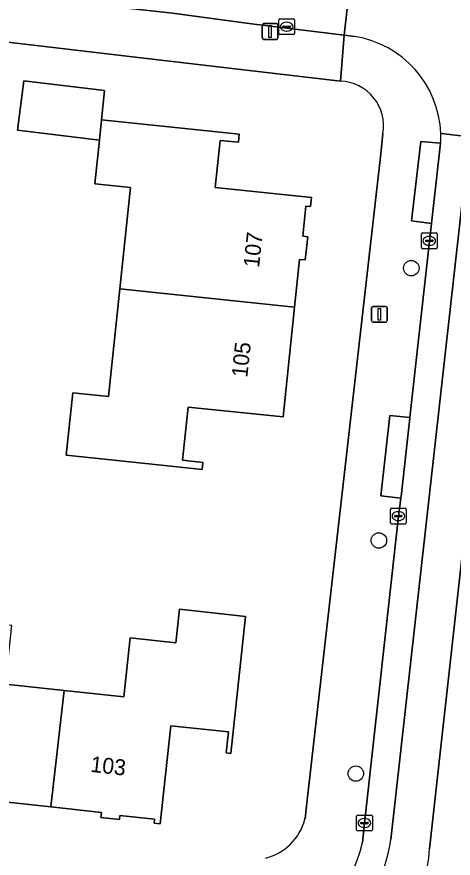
# Model space of a CAD drawing. Extents: x 162082 to 163401, y 388089 to 388636.
# Drawn here: x 163126.9 to 163154.5, y 388310 to 388363.2 of the extents above; entities that cross this region are included whole.
import ezdxf

# ---------------------------------------------------------------- set-up
doc = ezdxf.new("R2010")
doc.units = 0
for name, color, linetype in [('IMGEO_Boom', 7, 'Continuous'), ('IMGEO_Erf', 7, 'Continuous'), ('IMGEO_Fietspad_gesloten', 7, 'Continuous'), ('IMGEO_Kolk', 7, 'Continuous'), ('IMGEO_Lichtmast', 7, 'Continuous'), ('IMGEO_Pand', 7, 'Continuous'), ('IMGEO_Pand_nummerreeks', 7, 'Continuous'), ('IMGEO_Rijbaan_lokaal_gesloten', 7, 'Continuous'), ('IMGEO_Rijbaan_lokaal_open', 7, 'Continuous'), ('IMGEO_Voetpad_open', 7, 'Continuous')]:
    doc.layers.add(name, color=color, linetype=linetype)

msp = doc.modelspace()

# ---------------------------------------------------------------- linework, layer by layer
at = {"layer": 'IMGEO_Boom'}
for centre in [(163151.821, 388347.289), (163149.773, 388330.068), (163148.315, 388315.328)]:
    msp.add_circle(centre, 0.489, dxfattribs=at)
at = {"layer": 'IMGEO_Erf'}
for points in [[(163147.342, 388359.113), (163134.198, 388360.66), (163120.564, 388362.251)], [(163145.092, 388312.438), (163145.136, 388312.636), (163145.166, 388312.9), (163149.897, 388354.529), (163150.024, 388355.802)], [(163126.182, 388320.976), (163129.891, 388320.578), (163133.651, 388320.175), (163134.051, 388323.903), (163136.946, 388323.592), (163137.174, 388325.715), (163141.35, 388325.266), (163140.42, 388316.6), (163140.12, 388316.632), (163140.263, 388317.961), (163136.619, 388318.352), (163135.953, 388312.15), (163135.571, 388312.191), (163135.598, 388312.45), (163133.408, 388312.685), (163133.38, 388312.421), (163132.199, 388312.547), (163132.234, 388312.874), (163129.041, 388313.217), (163122.577, 388313.911)]]:
    msp.add_lwpolyline(points, dxfattribs=at)
msp.add_lwpolyline([(163130.42, 388339.405), (163132.692, 388339.169), (163133.4, 388345.981), (163134.066, 388352.396), (163131.829, 388352.628), (163132.115, 388355.379), (163126.942, 388356.017), (163127.328, 388359.146), (163132.44, 388358.515), (163132.249, 388356.671), (163140.945, 388355.768), (163140.892, 388355.251), (163139.736, 388355.371), (163139.425, 388352.381), (163145.509, 388351.749), (163145.45, 388351.183), (163145.156, 388351.214), (163144.958, 388349.311), (163145.276, 388349.278), (163145.124, 388347.811), (163144.76, 388347.848), (163144.447, 388344.833), (163143.724, 388337.878), (163137.714, 388338.502), (163137.365, 388335.142), (163138.652, 388335.008), (163138.606, 388334.563), (163133.633, 388335.08), (163130.01, 388335.456)], close=True, dxfattribs=at)
for centre, radius, start, end in [((163147.249, 388356.296), 2.819, 349.9165, 88.1003), ((163141.809, 388313.274), 3.388, 283.4519, 345.7154)]:
    msp.add_arc(centre, radius, start, end, dxfattribs=at)
at = {"layer": 'IMGEO_Fietspad_gesloten'}
msp.add_lwpolyline([(163165.613, 388408.375), (163165.864, 388410.752), (163165.957, 388411.567), (163164.208, 388411.764), (163158.278, 388358.32), (163152.979, 388310.56)], dxfattribs=at)
msp.add_arc((163141.853, 388311.363), 11.155, 268.7454, 355.8716, dxfattribs=at)
at = {"layer": 'IMGEO_Kolk'}
for p, q in [((163143.518, 388363.06), (163144.37, 388363.06)), ((163143.443, 388362.134), (163143.443, 388362.986)), ((163143.702, 388362.554), (163143.702, 388362.566)), ((163144.14, 388362.517), (163143.742, 388362.517)), ((163143.745, 388362.603), (163144.143, 388362.603)), ((163143.931, 388362.84), (163143.956, 388362.84)), ((163144.186, 388362.566), (163144.186, 388362.554)), ((163144.444, 388362.986), (163144.444, 388362.134)), ((163144.37, 388362.06), (163143.518, 388362.06)), ((163143.954, 388362.28), (163143.929, 388362.28)), ((163152.46, 388348.59), (163152.46, 388349.442)), ((163152.535, 388349.516), (163153.387, 388349.516)), ((163152.948, 388349.296), (163152.973, 388349.296)), ((163153.461, 388349.442), (163153.461, 388348.59)), ((163152.719, 388349.01), (163152.719, 388349.022)), ((163153.157, 388348.973), (163152.759, 388348.973)), ((163152.762, 388349.059), (163153.16, 388349.059)), ((163152.971, 388348.736), (163152.946, 388348.736)), ((163153.203, 388349.022), (163153.203, 388349.01)), ((163153.387, 388348.516), (163152.535, 388348.516)), ((163150.504, 388331.185), (163150.504, 388332.037)), ((163150.579, 388332.111), (163151.431, 388332.111)), ((163150.763, 388331.605), (163150.763, 388331.617)), ((163150.806, 388331.654), (163151.204, 388331.654)), ((163150.992, 388331.891), (163151.017, 388331.891)), ((163151.247, 388331.617), (163151.247, 388331.605)), ((163151.505, 388332.037), (163151.505, 388331.185)), ((163151.431, 388331.111), (163150.579, 388331.111)), ((163151.201, 388331.568), (163150.803, 388331.568)), ((163151.015, 388331.331), (163150.99, 388331.331)), ((163148.361, 388311.775), (163148.361, 388312.627)), ((163148.436, 388312.701), (163149.288, 388312.701)), ((163148.849, 388312.481), (163148.874, 388312.481)), ((163149.362, 388312.627), (163149.362, 388311.775)), ((163148.62, 388312.195), (163148.62, 388312.207)), ((163149.058, 388312.158), (163148.66, 388312.158)), ((163148.663, 388312.244), (163149.061, 388312.244)), ((163149.104, 388312.207), (163149.104, 388312.195)), ((163149.288, 388311.701), (163148.436, 388311.701)), ((163148.872, 388311.921), (163148.847, 388311.921))]:
    msp.add_line(p, q, dxfattribs=at)
for points in [[(163143.518, 388363.06), (163144.37, 388363.06)], [(163143.443, 388362.134), (163143.443, 388362.986)], [(163144.444, 388362.986), (163144.444, 388362.134)], [(163144.37, 388362.06), (163143.518, 388362.06)], [(163152.46, 388348.59), (163152.46, 388349.442)], [(163152.535, 388349.516), (163153.387, 388349.516)], [(163153.461, 388349.442), (163153.461, 388348.59)], [(163153.387, 388348.516), (163152.535, 388348.516)], [(163150.504, 388331.185), (163150.504, 388332.037)], [(163150.579, 388332.111), (163151.431, 388332.111)], [(163151.505, 388332.037), (163151.505, 388331.185)], [(163151.431, 388331.111), (163150.579, 388331.111)], [(163148.361, 388311.775), (163148.361, 388312.627)], [(163148.436, 388312.701), (163149.288, 388312.701)], [(163149.362, 388312.627), (163149.362, 388311.775)], [(163149.288, 388311.701), (163148.436, 388311.701)]]:
    msp.add_lwpolyline(points, dxfattribs=at)
for centre, radius, start, end in [((163143.52, 388362.984), 0.0765, 91.552, 178.448), ((163143.52, 388362.984), 0.0765, 91.552, 178.448), ((163144.368, 388362.984), 0.0765, 1.552, 88.448), ((163144.368, 388362.984), 0.0765, 1.552, 88.448), ((163143.742, 388362.563), 0.0403, 85.8775, 175.7526), ((163143.739, 388362.553), 0.0366, 178.938, 274.7102), ((163144.143, 388362.56), 0.043, 264.8664, 352.4533), ((163144.147, 388362.565), 0.0386, 1.7309, 96.639), ((163143.52, 388362.136), 0.0765, 181.552, 268.448), ((163143.52, 388362.136), 0.0765, 181.552, 268.448), ((163144.368, 388362.136), 0.0765, 271.552, 358.448), ((163144.368, 388362.136), 0.0765, 271.552, 358.448), ((163152.537, 388349.44), 0.0765, 91.552, 178.448), ((163152.537, 388349.44), 0.0765, 91.552, 178.448), ((163153.385, 388349.44), 0.0765, 1.552, 88.448), ((163153.385, 388349.44), 0.0765, 1.552, 88.448), ((163152.759, 388349.019), 0.0403, 85.8775, 175.7526), ((163152.756, 388349.009), 0.0366, 178.938, 274.7102), ((163153.16, 388349.016), 0.043, 264.8664, 352.4533), ((163153.164, 388349.021), 0.0386, 1.7309, 96.639), ((163152.537, 388348.592), 0.0765, 181.552, 268.448), ((163152.537, 388348.592), 0.0765, 181.552, 268.448), ((163153.385, 388348.592), 0.0765, 271.552, 358.448), ((163153.385, 388348.592), 0.0765, 271.552, 358.448), ((163150.581, 388332.035), 0.0765, 91.552, 178.448), ((163150.581, 388332.035), 0.0765, 91.552, 178.448), ((163150.803, 388331.614), 0.0403, 85.8775, 175.7526), ((163151.208, 388331.616), 0.0386, 1.7309, 96.639), ((163151.429, 388332.035), 0.0765, 1.552, 88.448), ((163151.429, 388332.035), 0.0765, 1.552, 88.448), ((163150.581, 388331.187), 0.0765, 181.552, 268.448), ((163150.581, 388331.187), 0.0765, 181.552, 268.448), ((163150.8, 388331.604), 0.0366, 178.938, 274.7102), ((163151.204, 388331.611), 0.043, 264.8664, 352.4533), ((163151.429, 388331.187), 0.0765, 271.552, 358.448), ((163151.429, 388331.187), 0.0765, 271.552, 358.448), ((163148.438, 388312.625), 0.0765, 91.552, 178.448), ((163148.438, 388312.625), 0.0765, 91.552, 178.448), ((163149.286, 388312.625), 0.0765, 1.552, 88.448), ((163149.286, 388312.625), 0.0765, 1.552, 88.448), ((163148.66, 388312.204), 0.0403, 85.8775, 175.7526), ((163148.657, 388312.194), 0.0366, 178.938, 274.7102), ((163149.061, 388312.201), 0.043, 264.8664, 352.4533), ((163149.065, 388312.206), 0.0386, 1.7309, 96.639), ((163148.438, 388311.777), 0.0765, 181.552, 268.448), ((163148.438, 388311.777), 0.0765, 181.552, 268.448), ((163149.286, 388311.777), 0.0765, 271.552, 358.448), ((163149.286, 388311.777), 0.0765, 271.552, 358.448)]:
    msp.add_arc(centre, radius, start, end, dxfattribs=at)
for centre, major_axis, ratio, start_param, end_param in [((163143.93, 388362.56), (-0.387, 0.002), 0.722429, 4.712389, 7.853982), ((163143.955, 388362.56), (-0.39, 0.002), 0.717154, 1.570796, 4.712389), ((163152.947, 388349.016), (-0.387, 0.002), 0.722429, 4.712389, 7.853982), ((163152.972, 388349.016), (-0.39, 0.002), 0.717154, 1.570796, 4.712389), ((163150.991, 388331.611), (-0.387, 0.002), 0.722429, 4.712389, 7.853982), ((163151.016, 388331.611), (-0.39, 0.002), 0.717154, 1.570796, 4.712389), ((163148.848, 388312.201), (-0.387, 0.002), 0.722429, 4.712389, 7.853982), ((163148.873, 388312.201), (-0.39, 0.002), 0.717154, 1.570796, 4.712389)]:
    msp.add_ellipse(centre, major_axis=major_axis, ratio=ratio, start_param=start_param, end_param=end_param, dxfattribs=at)
at = {"layer": 'IMGEO_Lichtmast'}
for p, q in [((163142.402, 388361.858), (163142.402, 388362.658)), ((163142.402, 388362.658), (163142.402, 388361.858)), ((163142.502, 388362.758), (163143.292, 388362.758)), ((163143.292, 388362.758), (163142.502, 388362.758)), ((163143.392, 388362.658), (163143.392, 388361.858)), ((163143.392, 388361.858), (163143.392, 388362.658)), ((163143.292, 388361.758), (163142.502, 388361.758)), ((163142.502, 388361.758), (163143.292, 388361.758)), ((163149.31, 388343.971), (163149.31, 388344.771)), ((163149.31, 388344.771), (163149.31, 388343.971)), ((163149.41, 388344.871), (163150.2, 388344.871)), ((163150.2, 388344.871), (163149.41, 388344.871)), ((163150.3, 388344.771), (163150.3, 388343.971)), ((163150.3, 388343.971), (163150.3, 388344.771)), ((163150.2, 388343.871), (163149.41, 388343.871)), ((163149.41, 388343.871), (163150.2, 388343.871))]:
    msp.add_line(p, q, dxfattribs=at)
for points in [[(163142.822, 388362.633), (163142.972, 388362.633), (163142.972, 388361.883), (163142.822, 388361.883), (163142.822, 388362.633)], [(163149.73, 388344.746), (163149.88, 388344.746), (163149.88, 388343.996), (163149.73, 388343.996), (163149.73, 388344.746)]]:
    msp.add_lwpolyline(points, dxfattribs=at)
for centre, start, end in [((163142.502, 388362.658), 90, 180), ((163142.502, 388362.658), 90, 180), ((163143.292, 388362.658), 0, 90), ((163143.292, 388362.658), 360, 90), ((163142.502, 388361.858), 180, 270), ((163142.502, 388361.858), 180, 270), ((163143.292, 388361.858), 270, 0), ((163143.292, 388361.858), 270, 0), ((163149.41, 388344.771), 90, 180), ((163149.41, 388344.771), 90, 180), ((163150.2, 388344.771), 0, 90), ((163150.2, 388344.771), 360, 90), ((163149.41, 388343.971), 180, 270), ((163149.41, 388343.971), 180, 270), ((163150.2, 388343.971), 270, 0), ((163150.2, 388343.971), 270, 0)]:
    msp.add_arc(centre, 0.1, start, end, dxfattribs=at)
at = {"layer": 'IMGEO_Pand'}
for points in [[(163126.942, 388356.017), (163132.115, 388355.379), (163132.249, 388356.671), (163132.44, 388358.515), (163127.328, 388359.146)], [(163139.425, 388352.381), (163139.736, 388355.371), (163140.892, 388355.251), (163140.945, 388355.768), (163132.249, 388356.671), (163132.115, 388355.379), (163131.829, 388352.628), (163134.066, 388352.396), (163133.4, 388345.981), (163144.447, 388344.833), (163144.76, 388347.848), (163145.124, 388347.811), (163145.276, 388349.278), (163144.958, 388349.311), (163145.156, 388351.214), (163145.45, 388351.183), (163145.509, 388351.749)], [(163133.4, 388345.981), (163132.692, 388339.169), (163130.42, 388339.405), (163130.01, 388335.456), (163133.633, 388335.08), (163138.606, 388334.563), (163138.652, 388335.008), (163137.365, 388335.142), (163137.714, 388338.502), (163143.724, 388337.878), (163144.447, 388344.833)], [(163119.646, 388320.207), (163122.72, 388319.877), (163122.063, 388313.757), (163122.555, 388313.704), (163122.577, 388313.911), (163129.041, 388313.217), (163129.891, 388320.578), (163126.182, 388320.976), (163126.581, 388324.696), (163123.736, 388325.001), (163123.978, 388327.251), (163120.473, 388327.628)], [(163129.041, 388313.217), (163132.234, 388312.874), (163132.199, 388312.547), (163133.38, 388312.421), (163133.408, 388312.685), (163135.598, 388312.45), (163135.571, 388312.191), (163135.953, 388312.15), (163136.619, 388318.352), (163140.263, 388317.961), (163140.12, 388316.632), (163140.42, 388316.6), (163141.35, 388325.266), (163137.174, 388325.715), (163136.946, 388323.592), (163134.051, 388323.903), (163133.651, 388320.175), (163129.891, 388320.578)]]:
    msp.add_lwpolyline(points, close=True, dxfattribs=at)
at = {"layer": 'IMGEO_Rijbaan_lokaal_gesloten'}
for points in [[(163148.784, 388367.987), (163148.248, 388368.026), (163147.577, 388362.019), (163148.231, 388361.94)], [(163152.979, 388310.56), (163158.278, 388358.32)], [(163153.683, 388355.799), (163153.72, 388355.795), (163155.494, 388355.596), (163150.527, 388311.155)], [(163150.527, 388311.155), (163155.494, 388355.596)], [(163155.494, 388355.596), (163153.72, 388355.795), (163153.683, 388355.799)], [(163153.677, 388355.21), (163153.675, 388355.188), (163153.105, 388350.124), (163152.173, 388341.826), (163151.734, 388337.854), (163151.729, 388337.81), (163151.175, 388332.842), (163151.162, 388332.749), (163151.005, 388331.611), (163148.862, 388312.201), (163148.73, 388310.977)]]:
    msp.add_lwpolyline(points, dxfattribs=at)
for centre, radius, start, end in [((163147.234, 388355.564), 6.454, 2.0882, 81.1093), ((163146.461, 388355.578), 7.226, 357.0803, 1.7524), ((163140.742, 388312.543), 9.883, 278.1922, 351.924), ((163140.742, 388312.543), 9.883, 278.1922, 351.924), ((163140.527, 388312.741), 8.39, 284.9238, 347.8607), ((163141.853, 388311.363), 11.155, 268.7454, 355.8716)]:
    msp.add_arc(centre, radius, start, end, dxfattribs=at)
at = {"layer": 'IMGEO_Rijbaan_lokaal_open'}
msp.add_lwpolyline([(163148.248, 388368.026), (163146.874, 388368.04), (163130.345, 388369.865), (163121.702, 388370.82), (163118.786, 388371.142), (163113.726, 388371.712), (163113.078, 388366.024), (163136.729, 388363.415), (163141.724, 388362.73), (163147.577, 388362.019)], close=True, dxfattribs=at)
at = {"layer": 'IMGEO_Voetpad_open'}
for points in [[(163136.729, 388363.415), (163113.078, 388366.024), (163109.621, 388366.406), (163050.888, 388372.886), (163047.36, 388373.275), (163044.378, 388373.604), (163044.321, 388373.109), (163043.859, 388370.607), (163088.73, 388365.476), (163120.564, 388362.251), (163134.198, 388360.66), (163147.342, 388359.113), (163147.577, 388362.019), (163141.724, 388362.73)], [(163153.675, 388355.188), (163152.423, 388355.308), (163151.825, 388350.285), (163153.105, 388350.124)], [(163151.734, 388337.854), (163150.469, 388337.98), (163149.886, 388332.899), (163151.162, 388332.749), (163151.175, 388332.842), (163151.729, 388337.81)]]:
    msp.add_lwpolyline(points, close=True, dxfattribs=at)
for points in [[(163148.231, 388361.94), (163147.577, 388362.019), (163147.342, 388359.113)], [(163150.024, 388355.802), (163149.897, 388354.529), (163145.166, 388312.9), (163145.136, 388312.636), (163145.092, 388312.438)], [(163148.73, 388310.977), (163148.862, 388312.201), (163151.005, 388331.611), (163151.162, 388332.749), (163149.886, 388332.899), (163150.469, 388337.98), (163151.734, 388337.854), (163152.173, 388341.826), (163153.105, 388350.124), (163151.825, 388350.285), (163152.423, 388355.308), (163153.675, 388355.188), (163153.677, 388355.21)]]:
    msp.add_lwpolyline(points, dxfattribs=at)
for centre, radius, start, end in [((163147.234, 388355.564), 6.454, 2.0882, 81.1093), ((163147.249, 388356.296), 2.819, 349.9165, 88.1003), ((163146.461, 388355.578), 7.226, 357.0803, 1.7524), ((163141.809, 388313.274), 3.388, 283.4519, 345.7154), ((163140.527, 388312.741), 8.39, 284.9238, 347.8607)]:
    msp.add_arc(centre, radius, start, end, dxfattribs=at)

# ---------------------------------------------------------------- texts
at = {"layer": 'IMGEO_Pand_nummerreeks'}
for s, rotation, p in [('107', 83.881, (163142.199, 388347.293)), ('105', 83.8788, (163141.453, 388340.343)), ('103', 353.6153, (163131.507, 388315.445))]:
    msp.add_text(s, height=1, rotation=rotation, dxfattribs=at).set_placement(p)

doc.saveas('drawing.dxf')
